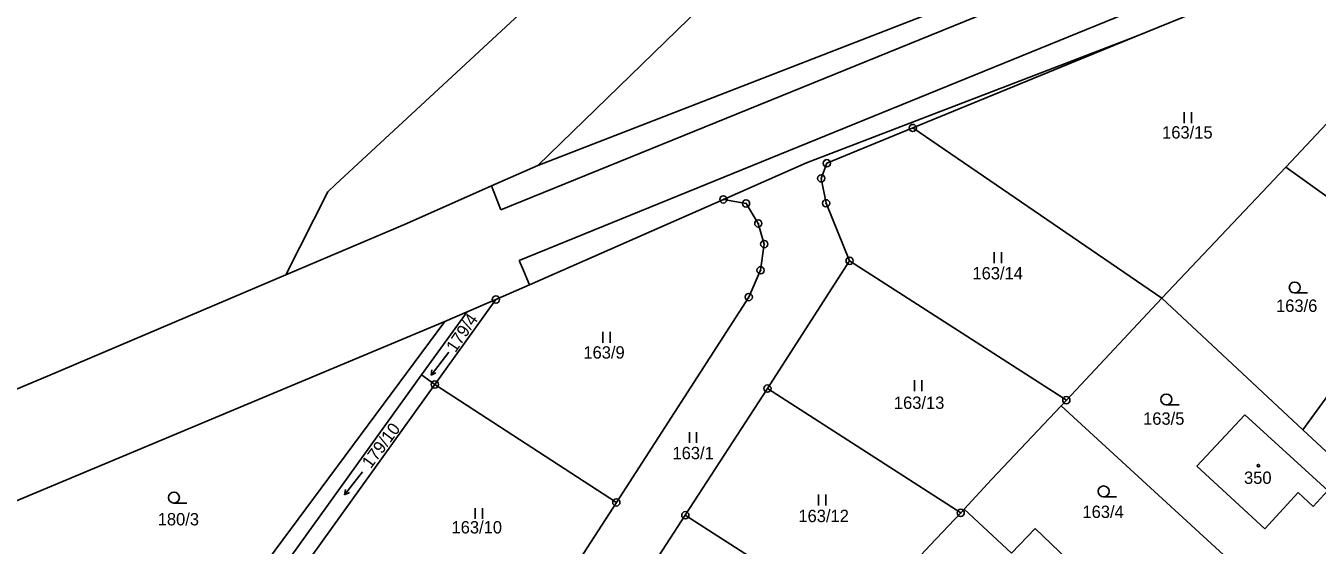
# Model space of a CAD drawing. Extents: x -738131 to -734179, y -1033447 to -1030078.
# Drawn here: x -736508.6 to -736330.8, y -1032408.5 to -1032337 of the extents above; entities that cross this region are included whole.
import ezdxf

# ---------------------------------------------------------------- set-up
doc = ezdxf.new("R2010")
doc.units = 0
for name, color, linetype in [('Vrstva 1', 7, 'Continuous'), ('Vrstva 2', 7, 'Continuous'), ('Vrstva 3', 7, 'Continuous'), ('Vrstva 5', 7, 'Continuous'), ('Vrstva 8', 7, 'Continuous')]:
    doc.layers.add(name, color=color, linetype=linetype)

msp = doc.modelspace()

# ---------------------------------------------------------------- linework, layer by layer
at = {"layer": 'Vrstva 1'}
for points in [[(-736438.11, -1032356.21), (-736371.09, -1032291.04)], [(-736465.97, -1032358.86), (-736412.26, -1032309.06)], [(-736346.81, -1032323.08), (-736443.2, -1032362.35)], [(-736356.43, -1032324.48), (-736438.11, -1032356.21)], [(-736334.74, -1032329.85), (-736355.89, -1032338.5)], [(-736440.69, -1032369.33), (-736344.52, -1032330.1)], [(-736401.12, -1032355.84), (-736355.89, -1032338.5)], [(-736355.89, -1032338.5), (-736386.48, -1032351.05)], [(-736324.58, -1032345.26), (-736335.08, -1032356.43)], [(-736386.48, -1032351.05), (-736398.32, -1032355.91)], [(-736352.2, -1032374.52), (-736386.48, -1032351.05)], [(-736444.48, -1032359.03), (-736438.11, -1032356.21)], [(-736412.56, -1032360.89), (-736401.12, -1032355.84)], [(-736398.32, -1032355.91), (-736399.08, -1032357.99)], [(-736352.2, -1032374.52), (-736335.08, -1032356.43)], [(-736316.23, -1032369.95), (-736335.08, -1032356.43)], [(-736399.08, -1032357.99), (-736398.42, -1032361.43)], [(-736472.83, -1032371.28), (-736467.02, -1032359.84)], [(-736465.97, -1032358.86), (-736467.02, -1032359.84)], [(-736456.16, -1032364.19), (-736444.48, -1032359.03)], [(-736443.2, -1032362.35), (-736444.48, -1032359.03)], [(-736412.56, -1032360.89), (-736439.25, -1032372.65)], [(-736412.56, -1032360.89), (-736409.44, -1032361.45)], [(-736409.44, -1032361.45), (-736407.75, -1032364.2)], [(-736398.42, -1032361.43), (-736395.17, -1032369.35)], [(-736472.83, -1032371.28), (-736456.16, -1032364.19)], [(-736407.75, -1032364.2), (-736406.93, -1032367.05)], [(-736406.93, -1032367.05), (-736407.43, -1032370.66)], [(-736440.09, -1032370.71), (-736440.69, -1032369.33)], [(-736439.25, -1032372.65), (-736440.09, -1032370.71)], [(-736407.43, -1032370.66), (-736409.07, -1032374.35)], [(-736395.17, -1032369.35), (-736406.5, -1032386.96)], [(-736395.17, -1032369.35), (-736365.33, -1032388.56)], [(-736332.76, -1032392.63), (-736316.23, -1032369.95)], [(-736505.64, -1032385.25), (-736472.83, -1032371.28)], [(-736443.88, -1032374.69), (-736439.25, -1032372.65)], [(-736409.07, -1032374.35), (-736427.3, -1032402.64)], [(-736452.29, -1032386.4), (-736443.88, -1032374.69)], [(-736443.88, -1032374.69), (-736447.85, -1032376.4)], [(-736365.33, -1032388.56), (-736352.2, -1032374.52)], [(-736352.2, -1032374.52), (-736332.76, -1032392.63)], [(-736548.03, -1032418.37), (-736450.91, -1032377.72)], [(-736450.91, -1032377.72), (-736480.63, -1032417.76)], [(-736447.85, -1032376.4), (-736454.11, -1032385.08)], [(-736447.85, -1032376.4), (-736450.91, -1032377.72)], [(-736454.11, -1032385.08), (-736473.06, -1032411.4)], [(-736454.11, -1032385.08), (-736452.29, -1032386.4)], [(-736561.83, -1032408.81), (-736505.64, -1032385.25)], [(-736470.84, -1032412.26), (-736452.29, -1032386.4)], [(-736427.3, -1032402.64), (-736452.29, -1032386.4)], [(-736406.5, -1032386.96), (-736417.8, -1032404.42)], [(-736406.5, -1032386.96), (-736379.88, -1032404.09)], [(-736366.06, -1032389.34), (-736365.33, -1032388.56)], [(-736375.64, -1032399.48), (-736366.06, -1032389.34)], [(-736333.1, -1032419.6), (-736366.06, -1032389.34)], [(-736340.76, -1032390.56), (-736347.36, -1032397.66)], [(-736329.32, -1032401.02), (-736340.76, -1032390.56)], [(-736332.76, -1032392.63), (-736319.23, -1032405.23)], [(-736347.36, -1032397.66), (-736337.99, -1032406.27)], [(-736379.38, -1032403.56), (-736375.64, -1032399.48)], [(-736329.32, -1032401.02), (-736331.35, -1032403.2)], [(-736427.3, -1032402.64), (-736440.81, -1032423.61)], [(-736337.99, -1032406.27), (-736333.42, -1032401.3)], [(-736333.42, -1032401.3), (-736331.35, -1032403.2)], [(-736417.8, -1032404.42), (-736432.35, -1032426.81)], [(-736417.8, -1032404.42), (-736394.31, -1032419.5)], [(-736384.07, -1032408.52), (-736379.88, -1032404.09)], [(-736379.88, -1032404.09), (-736379.38, -1032403.56)], [(-736379.38, -1032403.56), (-736372.87, -1032409.63)], [(-736372.87, -1032409.63), (-736369.63, -1032406.24)], [(-736369.63, -1032406.24), (-736363.01, -1032412.56)], [(-736393.14, -1032418.24), (-736384.07, -1032408.52)]]:
    msp.add_lwpolyline(points, dxfattribs=at)
at = {"layer": 'Vrstva 3'}
for p, q in [((-736349.1, -1032350.38), (-736349.1, -1032348.88)), ((-736348.1, -1032350.38), (-736348.1, -1032348.88)), ((-736375.26, -1032369.67), (-736375.26, -1032368.17)), ((-736374.26, -1032369.67), (-736374.26, -1032368.17)), ((-736333.88, -1032373.78), (-736332.13, -1032373.78)), ((-736429.14, -1032380.65), (-736429.14, -1032379.15)), ((-736428.14, -1032380.65), (-736428.14, -1032379.15)), ((-736450.36, -1032381.92), (-736452.82, -1032385.1)), ((-736452.82, -1032385.1), (-736452.69, -1032384.37)), ((-736452.82, -1032385.1), (-736452.16, -1032384.78)), ((-736386.22, -1032387.32), (-736386.22, -1032385.82)), ((-736385.22, -1032387.32), (-736385.22, -1032385.82)), ((-736351.56, -1032389.21), (-736349.81, -1032389.21)), ((-736417.24, -1032394.45), (-736417.24, -1032392.95)), ((-736416.24, -1032394.45), (-736416.24, -1032392.95)), ((-736462.26, -1032398.42), (-736464.72, -1032401.6)), ((-736464.72, -1032401.6), (-736464.59, -1032400.87)), ((-736488.22, -1032402.73), (-736486.47, -1032402.73)), ((-736464.72, -1032401.6), (-736464.06, -1032401.28)), ((-736399.47, -1032403.06), (-736399.47, -1032401.56)), ((-736398.47, -1032403.06), (-736398.47, -1032401.56)), ((-736360.19, -1032401.88), (-736358.44, -1032401.88)), ((-736446.73, -1032404.92), (-736446.73, -1032403.42)), ((-736445.73, -1032404.92), (-736445.73, -1032403.42))]:
    msp.add_line(p, q, dxfattribs=at)
for centre in [(-736333.88, -1032373.03), (-736351.56, -1032388.46), (-736360.19, -1032401.13), (-736488.22, -1032401.98)]:
    msp.add_circle(centre, 0.75, dxfattribs=at)
at = {"layer": 'Vrstva 5'}
msp.add_circle((-736338.88, -1032397.58), 0.175, dxfattribs=at)
at = {"layer": 'Vrstva 8'}
for centre, radius in [((-736386.48, -1032351.05), 0.5), ((-736386.48, -1032351.05), 0.0303), ((-736398.32, -1032355.91), 0.5), ((-736398.32, -1032355.91), 0.0303), ((-736399.08, -1032357.99), 0.5), ((-736399.08, -1032357.99), 0.0303), ((-736412.56, -1032360.89), 0.5), ((-736412.56, -1032360.89), 0.0303), ((-736409.44, -1032361.45), 0.5), ((-736409.44, -1032361.45), 0.0303), ((-736398.42, -1032361.43), 0.5), ((-736398.42, -1032361.43), 0.0303), ((-736407.75, -1032364.2), 0.5), ((-736407.75, -1032364.2), 0.0303), ((-736406.93, -1032367.05), 0.5), ((-736406.93, -1032367.05), 0.0303), ((-736395.17, -1032369.35), 0.5), ((-736407.43, -1032370.66), 0.5), ((-736407.43, -1032370.66), 0.0303), ((-736395.17, -1032369.35), 0.0303), ((-736443.88, -1032374.69), 0.5), ((-736409.07, -1032374.35), 0.5), ((-736409.07, -1032374.35), 0.0303), ((-736443.88, -1032374.69), 0.0303), ((-736452.29, -1032386.4), 0.5), ((-736452.29, -1032386.4), 0.0303), ((-736406.5, -1032386.96), 0.5), ((-736406.5, -1032386.96), 0.0303), ((-736365.33, -1032388.56), 0.5), ((-736365.33, -1032388.56), 0.0303), ((-736427.3, -1032402.64), 0.5), ((-736427.3, -1032402.64), 0.0303), ((-736417.8, -1032404.42), 0.5), ((-736417.8, -1032404.42), 0.0303), ((-736379.88, -1032404.09), 0.5), ((-736379.88, -1032404.09), 0.0303)]:
    msp.add_circle(centre, radius, dxfattribs=at)

# ---------------------------------------------------------------- texts
at = {"layer": 'Vrstva 2'}
for s, p in [('163/15', (-736352.14, -1032352.5)), ('163/14', (-736378.26, -1032371.91)), ('163/6', (-736336.45, -1032376.39)), ('163/9', (-736431.84, -1032382.83)), ('163/13', (-736389.08, -1032389.76)), ('163/5', (-736354.76, -1032391.94)), ('163/1', (-736419.57, -1032396.69)), ('350', (-736340.86, -1032400.09)), ('180/3', (-736490.46, -1032405.81)), ('163/12', (-736402.23, -1032405.36)), ('163/4', (-736363.11, -1032404.79)), ('163/10', (-736450, -1032406.92))]:
    msp.add_text(s, height=1.7, dxfattribs=at).set_placement(p)
for s, rotation, p in [('179/4', 55.9369, (-736449.46, -1032382.1)), ('179/10', 53.2493, (-736461.11, -1032398.08))]:
    msp.add_text(s, height=1.7, rotation=rotation, dxfattribs=at).set_placement(p)

doc.saveas('drawing.dxf')
